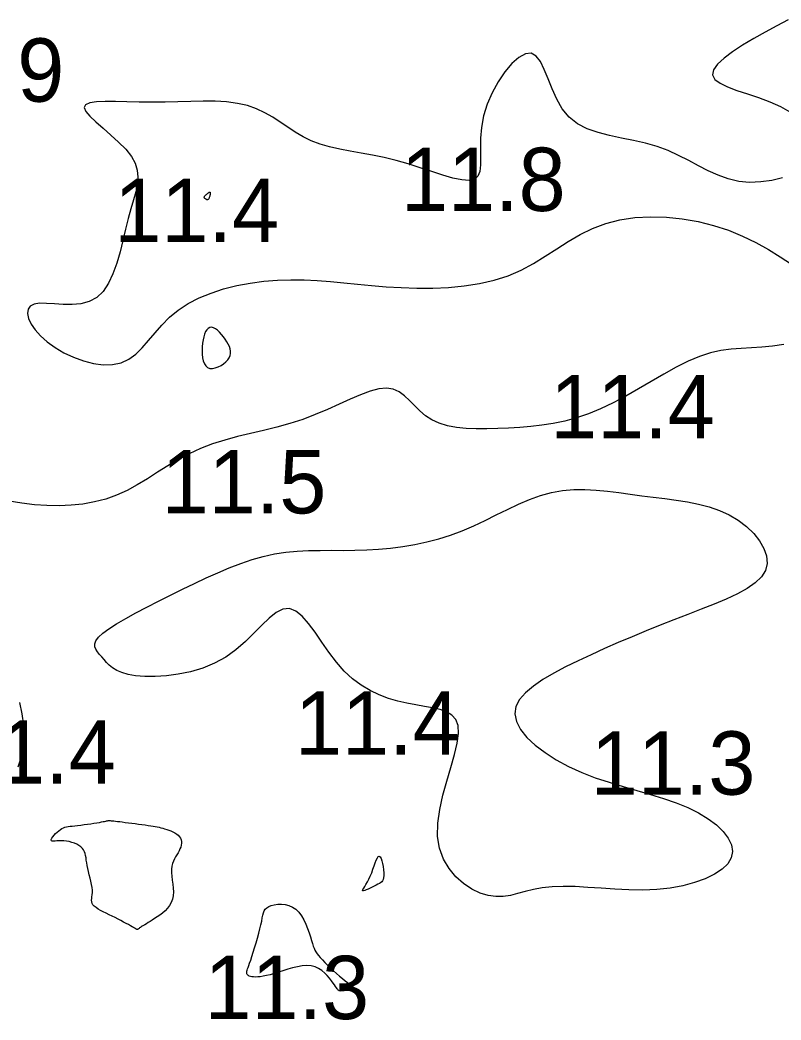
# Model space of a CAD drawing. Extents: x 3040093 to 3056816, y 408076 to 509144.
# Drawn here: x 3043789.4 to 3043849.5, y 438273.4 to 438352.4 of the extents above; entities that cross this region are included whole.
import ezdxf

# ---------------------------------------------------------------- set-up
doc = ezdxf.new("R2010")
doc.units = 0
doc.layers.add('V-CHAN-CONT-EL12-1112', color=7, linetype='Continuous')
doc.layers.add('V-TOPO-SOUN-0810', color=7, linetype='Continuous')

msp = doc.modelspace()

# ---------------------------------------------------------------- linework, layer by layer
at = {"layer": 'V-CHAN-CONT-EL12-1112'}
for points in [[(3043850.088, 438352.397), (3043849.205, 438351.923), (3043848.291, 438351.421), (3043847.378, 438350.904), (3043846.504, 438350.381), (3043845.71, 438349.863), (3043845.035, 438349.359), (3043844.519, 438348.879), (3043844.201, 438348.433), (3043844.121, 438348.032), (3043844.304, 438347.681), (3043844.718, 438347.371), (3043845.317, 438347.086), (3043846.056, 438346.812), (3043846.887, 438346.535), (3043847.766, 438346.241), (3043848.646, 438345.914), (3043849.482, 438345.541), (3043850.232, 438345.112)], [(3043849.639, 438339.918), (3043848.81, 438339.705), (3043847.94, 438339.58), (3043847.058, 438339.552), (3043846.192, 438339.632), (3043845.363, 438339.823), (3043844.567, 438340.108), (3043843.789, 438340.46), (3043843.018, 438340.856), (3043842.242, 438341.272), (3043841.449, 438341.683), (3043840.625, 438342.064), (3043839.758, 438342.392), (3043838.842, 438342.65), (3043837.894, 438342.859), (3043836.936, 438343.047), (3043835.992, 438343.244), (3043835.084, 438343.479), (3043834.235, 438343.781), (3043833.467, 438344.178), (3043832.805, 438344.701), (3043832.261, 438345.363), (3043831.819, 438346.125), (3043831.451, 438346.933), (3043831.131, 438347.731), (3043830.833, 438348.466), (3043830.531, 438349.084), (3043830.198, 438349.529), (3043829.807, 438349.749), (3043829.342, 438349.704), (3043828.821, 438349.417), (3043828.271, 438348.927), (3043827.718, 438348.273), (3043827.191, 438347.494), (3043826.717, 438346.628), (3043826.322, 438345.714), (3043826.034, 438344.792), (3043825.869, 438343.895), (3043825.801, 438343.044), (3043825.793, 438342.255), (3043825.806, 438341.543), (3043825.803, 438340.926), (3043825.746, 438340.418), (3043825.599, 438340.036), (3043825.324, 438339.796), (3043824.893, 438339.706), (3043824.319, 438339.748), (3043823.624, 438339.894), (3043822.832, 438340.12), (3043821.965, 438340.397), (3043821.045, 438340.7), (3043820.096, 438341.003), (3043819.141, 438341.278), (3043818.198, 438341.507), (3043817.276, 438341.697), (3043816.379, 438341.862), (3043815.512, 438342.018), (3043814.679, 438342.178), (3043813.886, 438342.357), (3043813.136, 438342.57), (3043812.434, 438342.831), (3043811.782, 438343.149), (3043811.168, 438343.512), (3043810.575, 438343.901), (3043809.987, 438344.298), (3043809.391, 438344.687), (3043808.768, 438345.047), (3043808.104, 438345.362), (3043807.384, 438345.614), (3043806.595, 438345.789), (3043805.744, 438345.897), (3043804.839, 438345.95), (3043803.891, 438345.962), (3043802.91, 438345.948), (3043801.906, 438345.92), (3043800.888, 438345.892), (3043799.865, 438345.879), (3043798.852, 438345.888), (3043797.876, 438345.91), (3043796.967, 438345.929), (3043796.155, 438345.931), (3043795.472, 438345.901), (3043794.949, 438345.823), (3043794.615, 438345.682), (3043794.501, 438345.464), (3043794.626, 438345.159), (3043794.95, 438344.775), (3043795.423, 438344.326), (3043795.993, 438343.827), (3043796.61, 438343.291), (3043797.221, 438342.732), (3043797.777, 438342.164), (3043798.225, 438341.602), (3043798.527, 438341.054), (3043798.692, 438340.513), (3043798.74, 438339.966), (3043798.693, 438339.4), (3043798.573, 438338.802), (3043798.399, 438338.161), (3043798.194, 438337.463), (3043797.979, 438336.696), (3043797.769, 438335.855), (3043797.556, 438334.966), (3043797.328, 438334.06), (3043797.071, 438333.172), (3043796.771, 438332.334), (3043796.416, 438331.58), (3043795.993, 438330.941), (3043795.487, 438330.452), (3043794.893, 438330.133), (3043794.233, 438329.96), (3043793.537, 438329.897), (3043792.834, 438329.906), (3043792.153, 438329.952), (3043791.524, 438329.998), (3043790.976, 438330.008), (3043790.539, 438329.945), (3043790.235, 438329.782), (3043790.066, 438329.526), (3043790.026, 438329.194), (3043790.111, 438328.802), (3043790.314, 438328.366), (3043790.63, 438327.903), (3043791.055, 438327.429), (3043791.583, 438326.96), (3043792.205, 438326.513), (3043792.903, 438326.103), (3043793.654, 438325.746), (3043794.435, 438325.459), (3043795.225, 438325.255), (3043796, 438325.152), (3043796.738, 438325.164), (3043797.417, 438325.308), (3043798.022, 438325.591), (3043798.569, 438325.995), (3043799.081, 438326.494), (3043799.581, 438327.059), (3043800.092, 438327.666), (3043800.637, 438328.287), (3043801.24, 438328.897), (3043801.923, 438329.468), (3043802.704, 438329.979), (3043803.573, 438330.426), (3043804.515, 438330.81), (3043805.514, 438331.133), (3043806.554, 438331.395), (3043807.62, 438331.597), (3043808.696, 438331.741), (3043809.766, 438331.827), (3043810.819, 438331.858), (3043811.861, 438331.843), (3043812.898, 438331.791), (3043813.941, 438331.711), (3043814.999, 438331.614), (3043816.079, 438331.509), (3043817.192, 438331.405), (3043818.345, 438331.314), (3043819.544, 438331.244), (3043820.777, 438331.204), (3043822.027, 438331.206), (3043823.279, 438331.259), (3043824.517, 438331.373), (3043825.724, 438331.558), (3043826.885, 438331.823), (3043827.984, 438332.178), (3043829.01, 438332.628), (3043829.978, 438333.151), (3043830.908, 438333.72), (3043831.82, 438334.309), (3043832.735, 438334.889), (3043833.672, 438335.435), (3043834.651, 438335.918), (3043835.693, 438336.313), (3043836.812, 438336.596), (3043837.994, 438336.769), (3043839.222, 438336.836), (3043840.477, 438336.802), (3043841.74, 438336.673), (3043842.992, 438336.454), (3043844.214, 438336.15), (3043845.389, 438335.767), (3043846.5, 438335.311), (3043847.549, 438334.799), (3043848.541, 438334.248), (3043849.48, 438333.677), (3043850.371, 438333.104)], [(3043849.754, 438326.736), (3043848.864, 438326.612), (3043848.016, 438326.538), (3043847.198, 438326.489), (3043846.396, 438326.443), (3043845.599, 438326.375), (3043844.793, 438326.262), (3043843.965, 438326.08), (3043843.103, 438325.806), (3043842.198, 438325.424), (3043841.255, 438324.952), (3043840.282, 438324.415), (3043839.289, 438323.839), (3043838.284, 438323.25), (3043837.277, 438322.672), (3043836.276, 438322.132), (3043835.289, 438321.656), (3043834.325, 438321.262), (3043833.382, 438320.948), (3043832.458, 438320.702), (3043831.55, 438320.514), (3043830.654, 438320.375), (3043829.77, 438320.275), (3043828.893, 438320.203), (3043828.022, 438320.149), (3043827.156, 438320.107), (3043826.301, 438320.082), (3043825.468, 438320.083), (3043824.667, 438320.119), (3043823.906, 438320.198), (3043823.194, 438320.331), (3043822.543, 438320.525)], [(3043822.543, 438320.525), (3043821.96, 438320.79), (3043821.45, 438321.128), (3043820.999, 438321.517), (3043820.585, 438321.927), (3043820.189, 438322.331), (3043819.79, 438322.699), (3043819.367, 438323.002), (3043818.901, 438323.211), (3043818.371, 438323.298), (3043817.761, 438323.243), (3043817.074, 438323.063), (3043816.318, 438322.785), (3043815.5, 438322.434), (3043814.627, 438322.036), (3043813.706, 438321.619), (3043812.747, 438321.208), (3043811.754, 438320.83), (3043810.738, 438320.504), (3043809.705, 438320.22), (3043808.666, 438319.964), (3043807.629, 438319.72), (3043806.603, 438319.472), (3043805.597, 438319.203), (3043804.62, 438318.899), (3043803.682, 438318.544), (3043802.788, 438318.127), (3043801.931, 438317.662), (3043801.103, 438317.165), (3043800.294, 438316.655), (3043799.493, 438316.151), (3043798.693, 438315.67), (3043797.882, 438315.231), (3043797.052, 438314.851), (3043796.195, 438314.545), (3043795.312, 438314.312), (3043794.404, 438314.149), (3043793.474, 438314.05), (3043792.524, 438314.011), (3043791.557, 438314.028), (3043790.573, 438314.097), (3043789.577, 438314.213), (3043788.572, 438314.368)], [(3043789.378, 438298.485), (3043789.583, 438297.589), (3043789.7, 438296.702), (3043789.727, 438295.83), (3043789.663, 438294.98), (3043789.509, 438294.16), (3043789.269, 438293.38)]]:
    msp.add_lwpolyline(points, dxfattribs=at)
for points in [[(3043804.36, 438338.299), (3043804.342, 438338.263), (3043804.325, 438338.235), (3043804.308, 438338.213), (3043804.292, 438338.197), (3043804.277, 438338.186), (3043804.263, 438338.178), (3043804.251, 438338.172), (3043804.241, 438338.168), (3043804.231, 438338.166), (3043804.222, 438338.166), (3043804.213, 438338.168), (3043804.201, 438338.172), (3043804.188, 438338.179), (3043804.171, 438338.189), (3043804.15, 438338.202), (3043804.125, 438338.218), (3043804.096, 438338.237), (3043804.067, 438338.259), (3043804.039, 438338.283), (3043804.013, 438338.308), (3043803.993, 438338.335), (3043803.979, 438338.362), (3043803.973, 438338.39), (3043803.978, 438338.418), (3043803.992, 438338.446), (3043804.014, 438338.475), (3043804.043, 438338.504), (3043804.077, 438338.534), (3043804.114, 438338.565), (3043804.154, 438338.597), (3043804.195, 438338.631), (3043804.235, 438338.667), (3043804.274, 438338.701), (3043804.312, 438338.733), (3043804.346, 438338.76), (3043804.377, 438338.78), (3043804.403, 438338.79), (3043804.424, 438338.789), (3043804.439, 438338.773), (3043804.447, 438338.742), (3043804.448, 438338.698), (3043804.445, 438338.645), (3043804.437, 438338.585), (3043804.425, 438338.521), (3043804.411, 438338.458), (3043804.395, 438338.398), (3043804.377, 438338.344)], [(3043804.429, 438324.862), (3043804.634, 438324.854), (3043804.855, 438324.893), (3043805.081, 438324.973), (3043805.304, 438325.085), (3043805.512, 438325.223), (3043805.697, 438325.377), (3043805.849, 438325.54), (3043805.96, 438325.706), (3043806.03, 438325.874), (3043806.063, 438326.044), (3043806.061, 438326.218), (3043806.028, 438326.396), (3043805.967, 438326.579), (3043805.881, 438326.766), (3043805.772, 438326.96), (3043805.645, 438327.159), (3043805.502, 438327.356), (3043805.348, 438327.546), (3043805.186, 438327.719), (3043805.022, 438327.869), (3043804.859, 438327.988), (3043804.702, 438328.069), (3043804.553, 438328.104), (3043804.418, 438328.087), (3043804.296, 438328.022), (3043804.187, 438327.912), (3043804.092, 438327.763), (3043804.011, 438327.577), (3043803.943, 438327.36), (3043803.889, 438327.116), (3043803.848, 438326.849), (3043803.822, 438326.565), (3043803.812, 438326.273), (3043803.822, 438325.984), (3043803.853, 438325.706), (3043803.908, 438325.452), (3043803.991, 438325.23), (3043804.105, 438325.052), (3043804.25, 438324.926)], [(3043803.214, 438307.88), (3043804.141, 438308.318), (3043805.056, 438308.731), (3043805.961, 438309.114), (3043806.86, 438309.459), (3043807.754, 438309.761), (3043808.645, 438310.013), (3043809.536, 438310.208), (3043810.429, 438310.345), (3043811.324, 438310.43), (3043812.223, 438310.476), (3043813.127, 438310.494), (3043814.036, 438310.497), (3043814.952, 438310.495), (3043815.876, 438310.501), (3043816.809, 438310.526), (3043817.751, 438310.579), (3043818.7, 438310.667), (3043819.652, 438310.79), (3043820.605, 438310.951), (3043821.555, 438311.154), (3043822.499, 438311.401), (3043823.434, 438311.693), (3043824.358, 438312.035), (3043825.267, 438312.425), (3043826.163, 438312.848), (3043827.049, 438313.286), (3043827.927, 438313.721), (3043828.8, 438314.135), (3043829.669, 438314.51), (3043830.538, 438314.827), (3043831.409, 438315.068), (3043832.283, 438315.22), (3043833.162, 438315.293), (3043834.045, 438315.298), (3043834.933, 438315.251), (3043835.826, 438315.163), (3043836.724, 438315.051), (3043837.628, 438314.925), (3043838.536, 438314.802), (3043839.449, 438314.689), (3043840.361, 438314.578), (3043841.265, 438314.459), (3043842.155, 438314.318), (3043843.024, 438314.143), (3043843.866, 438313.922), (3043844.673, 438313.643), (3043845.44, 438313.293), (3043846.157, 438312.866), (3043846.808, 438312.373), (3043847.376, 438311.829), (3043847.841, 438311.25), (3043848.184, 438310.653), (3043848.389, 438310.054), (3043848.436, 438309.468), (3043848.306, 438308.912), (3043847.989, 438308.397), (3043847.499, 438307.921), (3043846.858, 438307.475), (3043846.089, 438307.052), (3043845.213, 438306.644), (3043844.252, 438306.244), (3043843.229, 438305.844), (3043842.164, 438305.436), (3043841.079, 438305.015), (3043839.981, 438304.58), (3043838.877, 438304.133), (3043837.775, 438303.676), (3043836.68, 438303.209), (3043835.6, 438302.735), (3043834.541, 438302.256), (3043833.51, 438301.772), (3043832.516, 438301.285), (3043831.581, 438300.793), (3043830.727, 438300.292), (3043829.978, 438299.781), (3043829.358, 438299.256), (3043828.891, 438298.715), (3043828.601, 438298.155), (3043828.51, 438297.573), (3043828.634, 438296.968), (3043828.959, 438296.35), (3043829.46, 438295.729), (3043830.114, 438295.116), (3043830.898, 438294.522), (3043831.788, 438293.957), (3043832.761, 438293.433), (3043833.794, 438292.959), (3043834.863, 438292.544), (3043835.955, 438292.176), (3043837.054, 438291.842), (3043838.146, 438291.528), (3043839.218, 438291.22), (3043840.256, 438290.903), (3043841.245, 438290.564), (3043842.171, 438290.189), (3043843.021, 438289.767), (3043843.779, 438289.305), (3043844.432, 438288.811), (3043844.965, 438288.297), (3043845.364, 438287.771), (3043845.614, 438287.244), (3043845.701, 438286.726), (3043845.61, 438286.225), (3043845.334, 438285.752), (3043844.886, 438285.312), (3043844.286, 438284.912), (3043843.555, 438284.557), (3043842.712, 438284.254), (3043841.778, 438284.008), (3043840.773, 438283.825), (3043839.716, 438283.712), (3043838.628, 438283.668), (3043837.524, 438283.682), (3043836.42, 438283.734), (3043835.333, 438283.806), (3043834.277, 438283.88), (3043833.268, 438283.939), (3043832.322, 438283.963), (3043831.455, 438283.935), (3043830.677, 438283.844), (3043829.975, 438283.706), (3043829.333, 438283.546), (3043828.733, 438283.386), (3043828.158, 438283.252), (3043827.59, 438283.166), (3043827.013, 438283.153), (3043826.408, 438283.237), (3043825.766, 438283.436), (3043825.108, 438283.752), (3043824.462, 438284.181), (3043823.857, 438284.721), (3043823.321, 438285.367), (3043822.882, 438286.116), (3043822.57, 438286.965), (3043822.412, 438287.911), (3043822.426, 438288.944), (3043822.58, 438290.038), (3043822.832, 438291.159), (3043823.139, 438292.276), (3043823.459, 438293.355), (3043823.749, 438294.365), (3043823.966, 438295.272), (3043824.069, 438296.045), (3043824.024, 438296.659), (3043823.838, 438297.13), (3043823.528, 438297.482), (3043823.111, 438297.738), (3043822.602, 438297.922), (3043822.02, 438298.059), (3043821.38, 438298.172), (3043820.699, 438298.285), (3043819.992, 438298.42), (3043819.269, 438298.59), (3043818.538, 438298.807), (3043817.806, 438299.08), (3043817.082, 438299.421), (3043816.373, 438299.842), (3043815.687, 438300.352), (3043815.033, 438300.963), (3043814.416, 438301.677), (3043813.833, 438302.456), (3043813.277, 438303.254), (3043812.743, 438304.024), (3043812.225, 438304.719), (3043811.718, 438305.294), (3043811.215, 438305.701), (3043810.711, 438305.894), (3043810.2, 438305.842), (3043809.672, 438305.575), (3043809.12, 438305.14), (3043808.534, 438304.583), (3043807.906, 438303.951), (3043807.226, 438303.289), (3043806.486, 438302.644), (3043805.676, 438302.062), (3043804.794, 438301.58), (3043803.859, 438301.199), (3043802.897, 438300.911), (3043801.932, 438300.709), (3043800.991, 438300.584), (3043800.098, 438300.529), (3043799.28, 438300.535), (3043798.56, 438300.593), (3043797.959, 438300.698), (3043797.466, 438300.84), (3043797.065, 438301.013), (3043796.741, 438301.209), (3043796.477, 438301.421), (3043796.257, 438301.642), (3043796.065, 438301.863), (3043795.885, 438302.079), (3043795.707, 438302.283), (3043795.544, 438302.481), (3043795.415, 438302.68), (3043795.341, 438302.887), (3043795.34, 438303.11), (3043795.431, 438303.355), (3043795.634, 438303.63), (3043795.969, 438303.942), (3043796.448, 438304.296), (3043797.057, 438304.687), (3043797.775, 438305.108), (3043798.582, 438305.553), (3043799.456, 438306.014), (3043800.376, 438306.484), (3043801.323, 438306.956), (3043802.275, 438307.424)], [(3043798.144, 438280.854), (3043797.985, 438280.942), (3043797.805, 438281.04), (3043797.608, 438281.146), (3043797.395, 438281.257), (3043797.172, 438281.372), (3043796.94, 438281.49), (3043796.704, 438281.606), (3043796.466, 438281.722), (3043796.232, 438281.835), (3043796.006, 438281.948), (3043795.795, 438282.059), (3043795.602, 438282.17), (3043795.435, 438282.281), (3043795.296, 438282.392), (3043795.193, 438282.505), (3043795.128, 438282.618), (3043795.095, 438282.736), (3043795.087, 438282.86), (3043795.096, 438282.993), (3043795.114, 438283.138), (3043795.133, 438283.297), (3043795.145, 438283.472), (3043795.143, 438283.667), (3043795.121, 438283.883), (3043795.082, 438284.116), (3043795.029, 438284.361), (3043794.968, 438284.614), (3043794.904, 438284.869), (3043794.839, 438285.122), (3043794.78, 438285.369), (3043794.731, 438285.603), (3043794.695, 438285.822), (3043794.667, 438286.025), (3043794.642, 438286.213), (3043794.614, 438286.387), (3043794.577, 438286.548), (3043794.527, 438286.697), (3043794.457, 438286.835), (3043794.361, 438286.963), (3043794.236, 438287.08), (3043794.085, 438287.188), (3043793.912, 438287.284), (3043793.723, 438287.367), (3043793.522, 438287.437), (3043793.315, 438287.492), (3043793.106, 438287.532), (3043792.9, 438287.555), (3043792.702, 438287.562), (3043792.517, 438287.557), (3043792.347, 438287.546), (3043792.198, 438287.534), (3043792.074, 438287.528), (3043791.978, 438287.534), (3043791.915, 438287.556), (3043791.89, 438287.602), (3043791.903, 438287.674), (3043791.951, 438287.768), (3043792.028, 438287.879), (3043792.128, 438287.999), (3043792.243, 438288.123), (3043792.368, 438288.244), (3043792.497, 438288.356), (3043792.623, 438288.452), (3043792.743, 438288.529), (3043792.858, 438288.587), (3043792.974, 438288.63), (3043793.097, 438288.662), (3043793.231, 438288.686), (3043793.381, 438288.706), (3043793.552, 438288.724), (3043793.75, 438288.745), (3043793.976, 438288.771), (3043794.225, 438288.801), (3043794.488, 438288.835), (3043794.756, 438288.871), (3043795.021, 438288.909), (3043795.273, 438288.946), (3043795.505, 438288.982), (3043795.706, 438289.016), (3043795.872, 438289.046), (3043796.006, 438289.073), (3043796.113, 438289.096), (3043796.2, 438289.115), (3043796.272, 438289.13), (3043796.336, 438289.142), (3043796.398, 438289.149), (3043796.463, 438289.153), (3043796.537, 438289.152), (3043796.622, 438289.148), (3043796.722, 438289.14), (3043796.837, 438289.128), (3043796.972, 438289.112), (3043797.126, 438289.093), (3043797.304, 438289.07), (3043797.507, 438289.044), (3043797.736, 438289.015), (3043797.986, 438288.983), (3043798.25, 438288.949), (3043798.521, 438288.914), (3043798.792, 438288.879), (3043799.058, 438288.843), (3043799.31, 438288.809), (3043799.543, 438288.777), (3043799.751, 438288.746), (3043799.938, 438288.717), (3043800.107, 438288.688), (3043800.263, 438288.658), (3043800.412, 438288.626), (3043800.556, 438288.591), (3043800.702, 438288.552), (3043800.854, 438288.508), (3043801.014, 438288.458), (3043801.18, 438288.401), (3043801.346, 438288.336), (3043801.509, 438288.264), (3043801.663, 438288.183), (3043801.804, 438288.094), (3043801.927, 438287.995), (3043802.027, 438287.885), (3043802.101, 438287.766), (3043802.15, 438287.638), (3043802.174, 438287.502), (3043802.176, 438287.36), (3043802.157, 438287.214), (3043802.119, 438287.065), (3043802.064, 438286.914), (3043801.993, 438286.764), (3043801.908, 438286.614), (3043801.814, 438286.462), (3043801.718, 438286.305), (3043801.625, 438286.138), (3043801.54, 438285.959), (3043801.47, 438285.763), (3043801.419, 438285.547), (3043801.394, 438285.307), (3043801.398, 438285.041), (3043801.423, 438284.754), (3043801.459, 438284.453), (3043801.498, 438284.143), (3043801.528, 438283.831), (3043801.541, 438283.523), (3043801.526, 438283.226), (3043801.474, 438282.945), (3043801.377, 438282.686), (3043801.241, 438282.449), (3043801.073, 438282.233), (3043800.883, 438282.036), (3043800.678, 438281.857), (3043800.465, 438281.695), (3043800.255, 438281.548), (3043800.053, 438281.416), (3043799.868, 438281.297), (3043799.699, 438281.19), (3043799.546, 438281.095), (3043799.41, 438281.01), (3043799.288, 438280.934), (3043799.18, 438280.868), (3043799.086, 438280.809), (3043799.005, 438280.758), (3043798.936, 438280.713), (3043798.878, 438280.674), (3043798.83, 438280.641), (3043798.79, 438280.614), (3043798.757, 438280.592), (3043798.73, 438280.576), (3043798.707, 438280.565), (3043798.687, 438280.558), (3043798.669, 438280.557), (3043798.648, 438280.562), (3043798.622, 438280.574), (3043798.586, 438280.594), (3043798.538, 438280.623), (3043798.473, 438280.663), (3043798.388, 438280.714), (3043798.279, 438280.777)], [(3043817.873, 438286.296), (3043817.942, 438286.17), (3043818.005, 438285.988), (3043818.06, 438285.766), (3043818.105, 438285.521), (3043818.139, 438285.27), (3043818.158, 438285.029), (3043818.162, 438284.815), (3043818.148, 438284.642), (3043818.116, 438284.505), (3043818.066, 438284.398), (3043817.999, 438284.313), (3043817.914, 438284.244), (3043817.811, 438284.184), (3043817.691, 438284.125), (3043817.554, 438284.061), (3043817.401, 438283.986), (3043817.239, 438283.904), (3043817.075, 438283.822), (3043816.917, 438283.744), (3043816.773, 438283.679), (3043816.651, 438283.63), (3043816.558, 438283.605), (3043816.503, 438283.609), (3043816.49, 438283.646), (3043816.515, 438283.718), (3043816.572, 438283.822), (3043816.654, 438283.956), (3043816.754, 438284.12), (3043816.866, 438284.311), (3043816.983, 438284.529), (3043817.098, 438284.772), (3043817.206, 438285.036), (3043817.307, 438285.309), (3043817.401, 438285.577), (3043817.489, 438285.826), (3043817.572, 438286.042), (3043817.652, 438286.211), (3043817.728, 438286.318), (3043817.801, 438286.349)], [(3043814.024, 438276.509), (3043813.873, 438276.708), (3043813.697, 438276.915), (3043813.496, 438277.118), (3043813.269, 438277.307), (3043813.015, 438277.471), (3043812.733, 438277.598), (3043812.422, 438277.677), (3043812.083, 438277.702), (3043811.722, 438277.678), (3043811.345, 438277.616), (3043810.961, 438277.525), (3043810.577, 438277.415), (3043810.199, 438277.296), (3043809.836, 438277.179), (3043809.495, 438277.072), (3043809.181, 438276.984), (3043808.896, 438276.915), (3043808.638, 438276.864), (3043808.407, 438276.83), (3043808.202, 438276.81), (3043808.022, 438276.803), (3043807.867, 438276.808), (3043807.735, 438276.822), (3043807.626, 438276.846), (3043807.538, 438276.876), (3043807.469, 438276.913), (3043807.417, 438276.955), (3043807.38, 438277.002), (3043807.355, 438277.052), (3043807.342, 438277.103), (3043807.338, 438277.156), (3043807.342, 438277.21), (3043807.353, 438277.27), (3043807.374, 438277.344), (3043807.405, 438277.437), (3043807.446, 438277.557), (3043807.5, 438277.71), (3043807.567, 438277.903), (3043807.648, 438278.142), (3043807.743, 438278.431), (3043807.849, 438278.761), (3043807.961, 438279.12), (3043808.075, 438279.496), (3043808.186, 438279.878), (3043808.29, 438280.253), (3043808.383, 438280.609), (3043808.46, 438280.936), (3043808.518, 438281.222), (3043808.565, 438281.471), (3043808.608, 438281.684), (3043808.657, 438281.867), (3043808.72, 438282.022), (3043808.805, 438282.154), (3043808.921, 438282.265), (3043809.077, 438282.361), (3043809.277, 438282.443), (3043809.516, 438282.507), (3043809.784, 438282.546), (3043810.07, 438282.554), (3043810.366, 438282.525), (3043810.662, 438282.453), (3043810.947, 438282.331), (3043811.212, 438282.154), (3043811.449, 438281.919), (3043811.659, 438281.636), (3043811.843, 438281.319), (3043812.003, 438280.98), (3043812.142, 438280.635), (3043812.262, 438280.296), (3043812.364, 438279.977), (3043812.45, 438279.692), (3043812.524, 438279.45), (3043812.59, 438279.247), (3043812.654, 438279.073), (3043812.722, 438278.92), (3043812.799, 438278.779), (3043812.891, 438278.64), (3043813.004, 438278.494), (3043813.143, 438278.334), (3043813.312, 438278.152), (3043813.507, 438277.951), (3043813.723, 438277.738), (3043813.953, 438277.518), (3043814.192, 438277.296), (3043814.432, 438277.079), (3043814.67, 438276.872), (3043814.898, 438276.681), (3043815.111, 438276.51), (3043815.306, 438276.36), (3043815.479, 438276.229), (3043815.628, 438276.117), (3043815.749, 438276.022), (3043815.839, 438275.943), (3043815.895, 438275.88), (3043815.913, 438275.831), (3043815.893, 438275.795), (3043815.84, 438275.77), (3043815.759, 438275.754), (3043815.659, 438275.745), (3043815.545, 438275.741), (3043815.424, 438275.739), (3043815.304, 438275.738), (3043815.19, 438275.735), (3043815.088, 438275.73), (3043814.998, 438275.722), (3043814.92, 438275.713), (3043814.851, 438275.705), (3043814.79, 438275.7), (3043814.737, 438275.698), (3043814.689, 438275.702), (3043814.646, 438275.713), (3043814.607, 438275.732), (3043814.567, 438275.763), (3043814.524, 438275.807), (3043814.475, 438275.868), (3043814.417, 438275.948), (3043814.346, 438276.049), (3043814.259, 438276.175), (3043814.153, 438276.328)]]:
    msp.add_lwpolyline(points, close=True, dxfattribs=at)

# ---------------------------------------------------------------- texts
at = {"layer": 'V-TOPO-SOUN-0810'}
for s, p in [('11.9 ', (3043779.913, 438345.92)), ('11.8 ', (3043819.513, 438337.29)), ('11.4 ', (3043796.873, 438334.83)), ('11.4 ', (3043831.293, 438319.35)), ('11.5 ', (3043800.613, 438313.41)), ('11.4 ', (3043811.143, 438294.35)), ('11.4 ', (3043783.983, 438292.08)), ('11.3 ', (3043834.503, 438291.2)), ('11.3 ', (3043803.993, 438273.48))]:
    msp.add_text(s, height=5, dxfattribs=at).set_placement(p)

doc.saveas('drawing.dxf')
